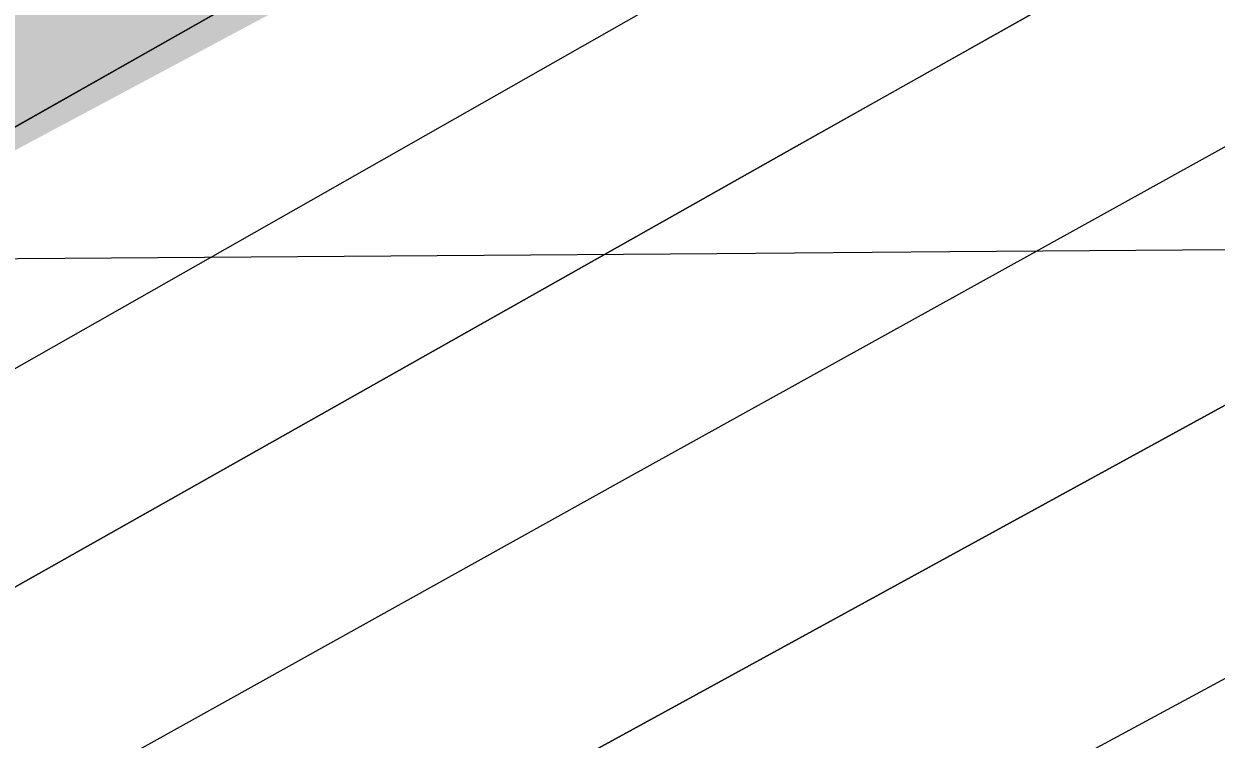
# Model space of a CAD drawing. Extents: x 3445503 to 3483459, y 540493 to 566012.
# Drawn here: x 3477251.8 to 3477357.3, y 552045.2 to 552108.4 of the extents above; entities that cross this region are included whole.
import ezdxf

# ---------------------------------------------------------------- set-up
doc = ezdxf.new("R2010")
doc.units = 0
for name, color, linetype in [('V-GRID-MAJR', 7, 'Continuous'), ('V-RIVR-EDGE', 7, 'Continuous'), ('V-RRAP-RVMT-IDEN', 7, 'Continuous'), ('V-TOPO-DPTH', 7, 'Continuous'), ('V-TOPO-MINR', 7, 'Continuous'), ('V-TOPO-WATR', 7, 'Continuous')]:
    doc.layers.add(name, color=color, linetype=linetype)

msp = doc.modelspace()

# ---------------------------------------------------------------- linework, layer by layer
at = {"layer": 'V-GRID-MAJR'}
msp.add_spline([(3449621.526, 551946.219), (3454896.117, 551971.152), (3460170.705, 551996.853), (3465445.288, 552023.321), (3470719.8680000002, 552050.556), (3475994.444, 552078.558), (3481269.015, 552107.327), (3481269.0160000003, 552107.327)], degree=3, dxfattribs=at)
at = {"layer": 'V-RIVR-EDGE'}
msp.add_spline([(3477967.3848833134, 552440.8059690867), (3477956.324274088, 552434.4645256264), (3477946.922800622, 552428.2304005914), (3477938.2208844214, 552423.7327046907), (3477929.172198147, 552419.58349804), (3477921.163822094, 552414.388823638), (3477919.4179374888, 552411.2644546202), (3477918.3664526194, 552407.7907367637), (3477915.2291897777, 552404.3221764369), (3477908.61305155, 552399.8193230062), (3477903.741938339, 552398.0932089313), (3477897.8270765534, 552396.0220439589), (3477895.3893709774, 552394.2899127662), (3477890.1714876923, 552392.9122879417), (3477887.3861524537, 552391.1810163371), (3477883.9004003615, 552387.3656859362), (3477874.497207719, 552380.4363015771), (3477864.3996153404, 552373.8562660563), (3477857.0907965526, 552370.3980207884), (3477852.909785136, 552366.5844095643), (3477848.381144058, 552362.7716579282), (3477844.5451835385, 552357.9142981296), (3477836.8938926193, 552356.5426904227), (3477833.4090001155, 552353.0749896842), (3477830.613349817, 552347.1721621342), (3477822.605833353, 552342.3251173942), (3477810.0688162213, 552333.3176913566), (3477792.657247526, 552321.1936325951), (3477781.52192369, 552316.7019538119), (3477774.9023471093, 552310.8085817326), (3477768.981468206, 552306.3040091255), (3477763.756708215, 552302.1453470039), (3477759.9310627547, 552301.4595431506), (3477756.0985405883, 552297.9927020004), (3477741.122958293, 552286.9055151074), (3477723.7062320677, 552272.6956783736), (3477708.732368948, 552262.3037508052), (3477698.9806870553, 552255.0275963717), (3477689.5869498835, 552251.922138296), (3477683.6652113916, 552247.0699360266), (3477677.043915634, 552240.4813046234), (3477664.1601284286, 552231.8223678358), (3477659.2829980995, 552227.6628461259), (3477652.325247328, 552225.5942599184), (3477646.05759835, 552221.4381765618), (3477633.1695132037, 552211.0410914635), (3477593.4640879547, 552180.5476742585), (3477582.3218874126, 552173.2749581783), (3477570.133359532, 552164.6143022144), (3477532.8716569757, 552138.2864238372), (3477506.055176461, 552118.5377213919), (3477500.1351571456, 552114.3807784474), (3477492.8237595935, 552109.879644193), (3477485.8591321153, 552105.0300206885), (3477479.9494278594, 552105.044633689), (3477473.686936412, 552102.974328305), (3477446.1786349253, 552084.6178636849), (3477429.4631851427, 552072.8397154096), (3477413.0962246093, 552061.4083372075), (3477403.3445427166, 552054.1321827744), (3477399.864807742, 552052.7502600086), (3477395.341324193, 552051.0232863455), (3477385.9467274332, 552047.5701986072), (3477366.105189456, 552036.8426756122), (3477295.433217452, 551995.3016125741), (3477256.0874561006, 551969.6741510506), (3477245.9924424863, 551964.1370045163), (3477236.5866710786, 551956.1647311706), (3477232.406519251, 551952.6987496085), (3477223.3586925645, 551948.89717262), (3477210.8268329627, 551941.975524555), (3477195.5096381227, 551933.3226048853), (3477189.23941038, 551928.1236325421), (3477182.2756424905, 551923.6216386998), (3477175.6646617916, 551921.2045632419), (3477171.836437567, 551919.4758704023), (3477168.3515450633, 551916.0081696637), (3477159.6496288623, 551911.5104737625), (3477143.6328767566, 551901.1211249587), (3477124.4848789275, 551889.6966234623), (3477117.871319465, 551886.2366590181), (3477112.3066661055, 551885.2075234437), (3477107.4346933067, 551883.1337797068), (3477100.8211338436, 551879.6738152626), (3477094.5517656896, 551874.8224725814), (3477091.412783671, 551870.6586529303), (3477085.147713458, 551867.54545856), (3477074.3548617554, 551860.9671422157), (3477058.344126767, 551853.011201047), (3477036.0640236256, 551840.203917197), (3477024.5707550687, 551831.5415420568), (3477014.1263926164, 551825.3099957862), (3477007.5162715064, 551823.2405499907), (3476990.806838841, 551813.8958093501), (3476960.862550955, 551794.5024728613), (3476943.4492630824, 551781.6831547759), (3476927.7818598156, 551771.9882057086), (3476905.500897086, 551758.8332921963), (3476879.0389229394, 551741.8647674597), (3476864.071076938, 551733.9062475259), (3476854.3211142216, 551727.325352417), (3476848.0526056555, 551722.8216393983), (3476839.70175747, 551719.7136025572), (3476833.4427043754, 551719.0338158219), (3476830.31231824, 551718.3462927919), (3476827.173336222, 551714.182473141), (3476822.9949035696, 551711.4117509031), (3476800.371468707, 551700.343474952), (3476764.179302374, 551684.7895373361), (3476719.29037737, 551666.8236817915), (3476694.587181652, 551658.1939710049), (3476687.274064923, 551652.9975774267), (3476681.7085519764, 551651.6208121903), (3476674.7516607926, 551649.8998556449), (3476665.709851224, 551648.5316862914), (3476648.669121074, 551645.7927688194), (3476639.2779626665, 551643.7301997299), (3476627.4490986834, 551639.9354994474), (3476617.009034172, 551635.4421014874), (3476607.2625098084, 551630.2517250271), (3476595.080858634, 551624.3721063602), (3476590.5590942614, 551623.3403920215), (3476578.3920560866, 551623.3704776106), (3476574.5664106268, 551622.6846737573), (3476569.6944378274, 551620.6109300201), (3476563.7744185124, 551616.4539870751), (3476559.595126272, 551613.3356351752), (3476542.5552557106, 551610.944347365), (3476516.4692776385, 551605.4467418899), (3476500.8139086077, 551600.6186080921), (3476493.860455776, 551600.2881701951), (3476490.382439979, 551599.6015067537), (3476484.8160674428, 551597.8771118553), (3476475.769959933, 551594.7707941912), (3476466.7143969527, 551587.8405502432), (3476459.750629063, 551583.3385564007), (3476454.1842565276, 551581.6141615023), (3476446.5243697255, 551576.7662571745), (3476440.255001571, 551571.9149144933), (3476435.0311011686, 551568.1038820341), (3476422.854607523, 551564.3100413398), (3476402.3126526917, 551551.4984595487), (3476381.420489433, 551537.6448483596), (3476372.0198755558, 551531.7583529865), (3476359.8339264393, 551524.140586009), (3476350.7740655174, 551515.4721937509), (3476342.071289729, 551510.6268681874), (3476327.10172455, 551501.9730889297), (3476312.481508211, 551494.0137094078), (3476294.027910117, 551482.2398590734), (3476278.3630856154, 551473.5877989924), (3476258.5155305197, 551460.4268683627), (3476247.7175212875, 551451.7627740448), (3476240.7477362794, 551444.8273725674), (3476231.3445436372, 551437.8979882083), (3476220.5534111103, 551432.0149311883), (3476209.412070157, 551425.0898447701), (3476201.752183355, 551420.2419404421), (3476188.86323862, 551409.4972256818), (3476180.8488454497, 551401.8691436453), (3476169.01310476, 551395.2934060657), (3476157.8666062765, 551386.2825416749), (3476151.592940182, 551379.6930506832), (3476140.805246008, 551375.200512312), (3476129.659607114, 551366.5372775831), (3476121.6409160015, 551357.171047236), (3476113.974152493, 551349.5421056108), (3476103.18130079, 551342.9637892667), (3476089.95590104, 551336.7391197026), (3476064.211535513, 551328.8072470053), (3476038.8070633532, 551317.7458477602), (3476021.0538821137, 551308.0560562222), (3476001.9050246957, 551296.2839250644), (3475987.974050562, 551285.889418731), (3475980.311584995, 551279.9986254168), (3475968.8286314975, 551275.5078062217), (3475961.8691615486, 551272.74396069), (3475958.38169028, 551268.2333709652), (3475953.4976832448, 551261.2928119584), (3475933.6613027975, 551252.651066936), (3475913.8197648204, 551241.923543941), (3475899.54373979, 551232.5727861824), (3475888.3989604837, 551224.2571811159), (3475872.030280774, 551212.1305435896), (3475859.1439148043, 551202.4287178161), (3475843.822422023, 551192.0376498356), (3475828.851137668, 551182.688611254), (3475807.6165022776, 551170.9216376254), (3475790.902771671, 551159.8387486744), (3475778.359737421, 551148.3979150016), (3475750.8454188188, 551127.6080427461), (3475732.386663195, 551113.7484144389), (3475710.1082792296, 551101.6363899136), (3475688.5242950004, 551089.1750165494), (3475657.5457140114, 551073.2605554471), (3475627.610881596, 551057.6911452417), (3475610.205330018, 551048.0004941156), (3475592.8023572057, 551039.3527319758), (3475578.883417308, 551033.8250409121), (3475567.7575489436, 551033.1572884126), (3475559.4084199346, 551030.7445108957), (3475547.22161123, 551022.7791142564), (3475531.193684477, 551007.8705798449), (3475514.128026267, 550995.0504021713), (3475489.7561280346, 550979.8148682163), (3475462.248686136, 550961.8060332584), (3475436.832179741, 550945.8778187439), (3475412.1117922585, 550930.2955147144), (3475404.102556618, 550924.7532106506), (3475394.356891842, 550919.9104638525), (3475383.5657593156, 550914.0274068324), (3475369.9892915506, 550906.4130782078), (3475361.2813582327, 550899.4819746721), (3475348.7563753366, 550895.3413639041), (3475341.099067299, 550891.5363485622), (3475331.346525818, 550883.9125644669), (3475319.5056275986, 550875.251048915), (3475304.183275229, 550864.5123512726), (3475282.257678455, 550854.4852451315), (3475261.025621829, 550843.7611604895), (3475243.971997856, 550835.8077980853), (3475209.5136818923, 550818.5114142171), (3475176.085361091, 550795.9980066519), (3475149.619948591, 550777.6389632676), (3475114.789934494, 550750.6098084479), (3475097.3766466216, 550737.7904903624), (3475087.6146496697, 550726.3427799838), (3475078.202861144, 550715.9370990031), (3475072.9712244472, 550708.9973995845), (3475070.5317996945, 550706.5700090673), (3475067.0529243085, 550705.5357159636), (3475062.1826706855, 550704.1572315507), (3475055.2206219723, 550700.3504970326), (3475048.2534157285, 550694.4579845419), (3475043.3668299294, 550686.4745365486), (3475033.264080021, 550677.8087230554), (3475023.50638101, 550668.099160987), (3475018.97344199, 550662.5482610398), (3475016.528000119, 550657.6874628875), (3475015.1288855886, 550654.2146046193), (3475012.339252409, 550650.7451847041), (3475004.6767868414, 550644.8543913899), (3475000.49319666, 550639.9978911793), (3474998.0511931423, 550636.527611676), (3474987.9467240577, 550627.1665388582), (3474974.703272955, 550613.6416463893), (3474958.329435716, 550599.4292308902), (3474946.4885374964, 550590.7677153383), (3474937.4321149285, 550583.4898417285), (3474926.2856164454, 550574.4789773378), (3474912.7005527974, 550563.388352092), (3474895.6417712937, 550553.3492117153), (3474877.8877304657, 550543.3117905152), (3474859.783481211, 550532.2323399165), (3474849.689327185, 550527.0428230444), (3474846.203575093, 550523.2274926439), (3474838.546267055, 550519.4224773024), (3474826.015267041, 550512.8484588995), (3474803.3961301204, 550503.518331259), (3474763.728526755, 550488.3206191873), (3474757.461737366, 550484.5121654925), (3474754.3296320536, 550483.1293831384), (3474743.1960273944, 550479.3329636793), (3474732.059843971, 550474.4936552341), (3474701.4383481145, 550462.4022608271), (3474681.260355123, 550456.1947830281), (3474669.430631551, 550452.0524530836), (3474656.205231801, 550445.8277835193), (3474651.328101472, 550441.6682618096), (3474649.580497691, 550437.8486334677), (3474646.428621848, 550428.4703688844), (3474639.474309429, 550427.7923013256), (3474629.0385428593, 550425.0370516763), (3474622.08423044, 550424.3589841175), (3474617.2174151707, 550424.3710183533), (3474614.0844502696, 550422.6406063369), (3474611.296536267, 550419.8664457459), (3474606.4228442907, 550417.0974426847), (3474599.8170211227, 550416.7661451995), (3474592.512500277, 550415.0460482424), (3474584.1633712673, 550412.633270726), (3474580.6801979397, 550409.8608293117), (3474579.97806191, 550407.0815111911), (3474579.2707683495, 550402.2164150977), (3474577.524024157, 550398.7444164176), (3474572.3009833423, 550395.2810136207), (3474569.5259631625, 550397.7212979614), (3474568.8350017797, 550399.4611654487), (3474566.39901538, 550398.4242935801), (3474565.003339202, 550396.3419539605), (3474560.8317832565, 550396.3522690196), (3474558.046448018, 550394.620997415), (3474557.349469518, 550393.9274572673), (3474552.8216880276, 550390.4623352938), (3474550.030335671, 550386.2976560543), (3474547.2398429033, 550382.480606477), (3474544.4553672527, 550381.0969645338), (3474541.6777683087, 550382.4943598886), (3474539.93876041, 550382.1510281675), (3474539.237483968, 550379.7193397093), (3474537.4838630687, 550373.4663037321), (3474536.4297994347, 550368.9496968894), (3474533.638447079, 550364.7850176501), (3474528.767333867, 550363.058903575), (3474524.9425479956, 550362.7207293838), (3474521.1297963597, 550367.2493704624), (3474518.3504782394, 550367.9515064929), (3474514.8690240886, 550365.8743244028), (3474513.4733479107, 550363.7919847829), (3474515.539355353, 550355.7913450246), (3474514.1368024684, 550350.9279681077), (3474510.6458928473, 550345.0268597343), (3474504.717277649, 550337.393620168), (3474501.5877511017, 550337.0537268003), (3474494.9827875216, 550337.0700589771), (3474490.1151126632, 550336.7344635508), (3474486.2911863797, 550336.7439190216), (3474483.5049915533, 550334.665017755), (3474481.7616857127, 550332.5835377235), (3474479.668171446, 550329.4600282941), (3474476.1884364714, 550328.0781055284), (3474468.885634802, 550327.0532678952), (3474462.629160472, 550327.4163701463), (3474450.808032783, 550326.750336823), (3474441.4194531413, 550325.7306567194), (3474433.070324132, 550323.3178792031), (3474424.3727058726, 550320.5583316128), (3474416.3677681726, 550316.7541758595), (3474412.183318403, 550311.5500459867), (3474406.9585584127, 550307.3913838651), (3474397.2111744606, 550301.8533777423), (3474391.99586994, 550301.5186419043), (3474386.088744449, 550302.5761438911), (3474381.571278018, 550303.282577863), (3474374.9663144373, 550303.29891004), (3474367.313304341, 550301.232043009), (3474361.396723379, 550298.4656187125), (3474352.692228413, 550292.9250338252), (3474347.1249962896, 550290.8530092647), (3474344.6941674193, 550291.9019153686), (3474343.6555763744, 550293.6426424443), (3474340.8745390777, 550293.6495191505), (3474339.4754245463, 550290.1766608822), (3474332.171763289, 550288.804193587), (3474327.3015096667, 550287.4257091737), (3474316.868321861, 550285.713348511), (3474310.6084091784, 550284.6859321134), (3474304.3545136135, 550286.0919233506), (3474293.2303644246, 550286.119430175), (3474261.933379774, 550282.0252371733), (3474232.365087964, 550274.1028199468), (3474219.840105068, 550269.962209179), (3474206.624160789, 550267.5614658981), (3474200.707579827, 550264.7950416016), (3474193.397901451, 550260.9891666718), (3474172.5229299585, 550254.0881487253), (3474156.866701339, 550248.9123852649), (3474145.3846074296, 550244.7691957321), (3474138.0800865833, 550243.0490987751), (3474131.475123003, 550243.0654309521), (3474123.8212533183, 550240.6509342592), (3474116.8617833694, 550237.8870887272), (3474100.516312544, 550235.1464520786), (3474090.0865630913, 550234.8246100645), (3474081.393242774, 550233.8032107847), (3474068.173860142, 550230.0119488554), (3474051.4764617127, 550225.5340234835), (3474039.295670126, 550220.0020344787), (3474031.2976091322, 550218.9789160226), (3474029.5560224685, 550217.5926953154), (3474028.8504480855, 550213.4228585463), (3474027.1131593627, 550213.77478615), (3474025.036836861, 550217.603869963), (3474021.9098890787, 550218.3068655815), (3474017.0361971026, 550215.53786252), (3474014.6010702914, 550214.8486203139), (3474009.387484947, 550215.2091437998), (3474003.125853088, 550213.4864680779), (3473996.173259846, 550213.5036598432), (3473986.43791013, 550212.8324689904), (3473971.4812387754, 550209.3931346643), (3473947.8217916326, 550201.1084747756), (3473927.9965858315, 550196.985915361), (3473915.481058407, 550196.6692308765), (3473910.9584344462, 550195.2898868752), (3473900.519229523, 550191.1441185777), (3473896.3399372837, 550188.0257666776), (3473890.081743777, 550187.6936096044), (3473880.6914449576, 550185.9786701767), (3473877.557620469, 550183.9006284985), (3473876.1593655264, 550180.7753998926), (3473870.9371843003, 550177.6596267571), (3473863.28589338, 550176.2880190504), (3473852.851845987, 550174.2280287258), (3473846.584197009, 550170.071945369), (3473843.4469341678, 550166.6033850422), (3473829.887658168, 550165.9416496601), (3473817.364394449, 550162.4962982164), (3473797.202733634, 550162.8937839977), (3473790.9393825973, 550160.4758489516), (3473774.2359670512, 550153.5645159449), (3473761.365933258, 550150.4676537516), (3473751.280375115, 550148.7544335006), (3473741.5476041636, 550149.1261316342), (3473732.1598841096, 550148.454081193), (3473721.729275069, 550147.7846095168), (3473708.5133307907, 550145.3838662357), (3473703.986408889, 550142.266373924), (3473699.8036782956, 550137.7575033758), (3473693.194416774, 550136.035687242), (3473684.503675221, 550136.0571769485), (3473676.5099121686, 550136.7722068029), (3473667.814872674, 550135.055548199), (3473650.414478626, 550127.4506750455), (3473634.408041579, 550121.2328821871), (3473613.526193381, 550111.5508269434), (3473599.600376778, 550103.2420985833), (3473599.594359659, 550100.8086909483), (3473599.5814658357, 550095.5942460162), (3473597.494828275, 550095.2517738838), (3473595.7566799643, 550095.256071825), (3473589.510520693, 550099.7907300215), (3473582.56308498, 550101.8936997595), (3473571.0870081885, 550100.1839178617), (3473560.30189278, 550096.7342684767), (3473548.8086242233, 550088.071893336), (3473541.4937883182, 550082.1802404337), (3473536.968585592, 550079.7580074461), (3473530.7095324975, 550079.0782207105), (3473522.3793144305, 550084.3132957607), (3473518.5588265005, 550085.7132698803), (3473509.867225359, 550085.3871299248), (3473487.609471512, 550081.6182172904), (3473463.9594798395, 550077.1574836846), (3473450.746973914, 550076.1472590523), (3473424.3279791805, 550076.5602174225), (3473415.2904675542, 550076.9301963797), (3473413.20039164, 550075.1972055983), (3473411.1094561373, 550073.1165851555), (3473410.044217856, 550064.0807927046), (3473387.095502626, 550062.0517475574), (3473385.3573543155, 550062.0560454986), (3473385.029495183, 550070.052387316), (3473384.336814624, 550071.0969954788), (3473381.21072643, 550072.1476207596), (3473364.172575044, 550070.4515922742), (3473359.2988830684, 550067.6825892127), (3473346.088955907, 550067.7152535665), (3473344.347369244, 550066.3290328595), (3473345.0245772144, 550059.0270907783), (3473343.6306202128, 550057.6400104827), (3473340.5079703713, 550060.081154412), (3473338.0840182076, 550063.9110978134), (3473333.2163433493, 550063.575502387), (3473315.824545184, 550059.4469258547), (3473309.9062450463, 550055.9852422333), (3473306.770701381, 550053.2119412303), (3473302.2523753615, 550053.57074554), (3473296.6954582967, 550055.6702769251), (3473292.871532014, 550055.6797323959), (3473289.7351287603, 550052.5588017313), (3473286.6013042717, 550050.4807600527), (3473283.1284460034, 550051.8798745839), (3473279.3070984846, 550052.9322190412), (3473267.4816728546, 550050.5280374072)], degree=3, dxfattribs=at)
at = {"layer": 'V-TOPO-DPTH'}
for points in [[(3478795.8217256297, 553002.607331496), (3478369.6151839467, 552746.7821601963), (3478365.812279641, 552744.4944557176), (3478363.9126189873, 552743.3476320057), (3478360.4443861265, 552741.2489035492), (3478359.3297852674, 552740.5767688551), (3478355.9743934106, 552738.5797733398), (3478352.606277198, 552736.6041901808), (3478351.4822714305, 552735.9478819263), (3477636.859269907, 552319.2872022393), (3477615.8677123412, 552307.0697273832), (3477594.863652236, 552294.8738229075), (3477573.840838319, 552282.7102740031), (3477552.8055218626, 552270.5682954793), (3477531.7468258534, 552258.4670159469), (3477510.6694599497, 552246.3984308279), (3477489.5640892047, 552234.3788873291), (3477468.4400485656, 552222.3920382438), (3476838.64717599, 551865.9830362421)], [(3476838.64717599, 551865.9830362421), (3477468.4400485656, 552222.3920382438), (3477489.5640892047, 552234.3788873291), (3477510.6694599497, 552246.3984308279), (3477531.7468258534, 552258.4670159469), (3477552.8055218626, 552270.5682954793), (3477573.840838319, 552282.7102740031), (3477594.863652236, 552294.8738229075), (3477615.8677123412, 552307.0697273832), (3477636.859269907, 552319.2872022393), (3478351.4822714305, 552735.9478819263), (3478352.606277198, 552736.6041901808), (3478355.9743934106, 552738.5797733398), (3478359.3297852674, 552740.5767688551), (3478360.4443861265, 552741.2489035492), (3478363.9126189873, 552743.3476320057), (3478365.812279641, 552744.4944557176), (3478369.6151839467, 552746.7821601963), (3478795.8217256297, 553002.607331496)], [(3476574.255510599, 551672.8940099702), (3477109.1992653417, 551978.0890694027), (3477179.367923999, 552018.0195718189), (3477249.594734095, 552057.8472751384), (3477319.9087713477, 552097.5207798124), (3477390.2809600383, 552137.0914853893), (3477509.302723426, 552203.8463667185), (3477520.1952509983, 552209.9842869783), (3477531.0712545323, 552216.1512135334), (3477541.922472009, 552222.3616495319), (3477552.7571654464, 552228.601091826), (3477946.0549162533, 552456.1419133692), (3478017.46054152, 552497.6908075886), (3478088.7269689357, 552539.4757630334), (3478159.784599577, 552581.6148103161), (3478230.7030323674, 552623.9899188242), (3478314.906419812, 552674.5877520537), (3478343.628552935, 552691.8246234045), (3478372.363750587, 552709.039659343), (3478401.1185450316, 552726.221942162), (3478429.8864040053, 552743.3823895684)], [(3478429.8864040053, 552743.3823895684), (3478401.1185450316, 552726.221942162), (3478372.363750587, 552709.039659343), (3478343.628552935, 552691.8246234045), (3478314.906419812, 552674.5877520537), (3478230.7030323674, 552623.9899188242), (3478159.784599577, 552581.6148103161), (3478088.7269689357, 552539.4757630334), (3478017.46054152, 552497.6908075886), (3477946.0549162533, 552456.1419133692), (3477552.7571654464, 552228.601091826), (3477541.922472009, 552222.3616495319), (3477531.0712545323, 552216.1512135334), (3477520.1952509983, 552209.9842869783), (3477509.302723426, 552203.8463667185), (3477390.2809600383, 552137.0914853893), (3477319.9087713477, 552097.5207798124), (3477249.594734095, 552057.8472751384), (3477179.367923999, 552018.0195718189), (3477109.1992653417, 551978.0890694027), (3476574.255510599, 551672.8940099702)], [(3476984.1065376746, 551869.8438903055), (3477073.7123583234, 551919.1539754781), (3477496.0902263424, 552150.2348436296), (3477525.0491269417, 552166.1993367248), (3477553.9386453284, 552182.2874824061), (3477582.7240903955, 552198.561106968), (3477611.4401532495, 552214.9583841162), (3477677.6885007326, 552253.0701664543), (3477739.359434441, 552288.8149175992), (3477800.8740350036, 552324.8247556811), (3477862.154135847, 552361.2322241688), (3477923.277903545, 552397.9047795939), (3478362.9417434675, 552663.630811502), (3478377.0355903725, 552672.1285046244), (3478391.141413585, 552680.606222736), (3478405.2652012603, 552689.0539783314), (3478419.4009652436, 552697.4817589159)], [(3478419.4009652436, 552697.4817589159), (3478405.2652012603, 552689.0539783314), (3478391.141413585, 552680.606222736), (3478377.0355903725, 552672.1285046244), (3478362.9417434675, 552663.630811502), (3477923.277903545, 552397.9047795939), (3477862.154135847, 552361.2322241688), (3477800.8740350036, 552324.8247556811), (3477739.359434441, 552288.8149175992), (3477677.6885007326, 552253.0701664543), (3477611.4401532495, 552214.9583841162), (3477582.7240903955, 552198.561106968), (3477553.9386453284, 552182.2874824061), (3477525.0491269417, 552166.1993367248), (3477496.0902263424, 552150.2348436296), (3477073.7123583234, 551919.1539754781), (3476984.1065376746, 551869.8438903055)]]:
    msp.add_lwpolyline(points, dxfattribs=at)
at = {"layer": 'V-TOPO-MINR'}
for points in [[(3476838.64717599, 551865.9830362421), (3477468.4400485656, 552222.3920382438), (3477489.5640892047, 552234.3788873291), (3477510.6694599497, 552246.3984308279), (3477531.7468258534, 552258.4670159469), (3477552.8055218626, 552270.5682954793), (3477573.840838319, 552282.7102740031), (3477594.863652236, 552294.8738229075), (3477615.8677123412, 552307.0697273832), (3477636.859269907, 552319.2872022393), (3478351.4822714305, 552735.9478819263), (3478352.606277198, 552736.6041901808), (3478355.9743934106, 552738.5797733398), (3478359.3297852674, 552740.5767688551), (3478360.4443861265, 552741.2489035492), (3478363.9126189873, 552743.3476320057), (3478365.812279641, 552744.4944557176), (3478369.6151839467, 552746.7821601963), (3478795.8217256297, 553002.607331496)], [(3476580.5182835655, 551696.8923635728), (3477400.3642529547, 552162.8427273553), (3477420.4436593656, 552174.2539443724), (3477440.523461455, 552185.6644650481), (3477460.6038570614, 552197.0739412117), (3477480.684648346, 552208.4827210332), (3477515.0673219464, 552228.0158457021), (3477517.954654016, 552229.6617513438), (3477520.8387605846, 552231.3132707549), (3477523.718028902, 552232.9732108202), (3477526.594071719, 552234.6387646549), (3478156.929542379, 552600.9051105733), (3478191.422587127, 552621.0418575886), (3478225.860541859, 552641.2719495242), (3478260.215861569, 552661.6420588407), (3478294.516091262, 552682.1055130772), (3478328.781921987, 552702.627403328), (3478363.05697954, 552723.1338597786), (3478397.345877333, 552743.6171655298), (3478431.644001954, 552764.0850374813)], [(3476574.255510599, 551672.8940099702), (3477109.1992653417, 551978.0890694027), (3477179.367923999, 552018.0195718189), (3477249.594734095, 552057.8472751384), (3477319.9087713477, 552097.5207798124), (3477390.2809600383, 552137.0914853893), (3477509.302723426, 552203.8463667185), (3477520.1952509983, 552209.9842869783), (3477531.0712545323, 552216.1512135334), (3477541.922472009, 552222.3616495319), (3477552.7571654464, 552228.601091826), (3477946.0549162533, 552456.1419133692), (3478017.46054152, 552497.6908075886), (3478088.7269689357, 552539.4757630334), (3478159.784599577, 552581.6148103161), (3478230.7030323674, 552623.9899188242), (3478314.906419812, 552674.5877520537), (3478343.628552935, 552691.8246234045), (3478372.363750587, 552709.039659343), (3478401.1185450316, 552726.221942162), (3478429.8864040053, 552743.3823895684)], [(3476950.135472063, 551869.3981057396), (3477068.2001181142, 551936.0678455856), (3477186.518109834, 552002.2869341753), (3477305.0049986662, 552068.205588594), (3477502.9610690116, 552177.8422192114), (3477522.5679638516, 552188.7678909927), (3477542.136679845, 552199.7611130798), (3477561.6481275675, 552210.8556606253), (3477581.121396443, 552222.0177584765), (3477744.949059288, 552316.4891162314), (3477846.1361517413, 552375.2282500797), (3477947.094765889, 552434.3549423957), (3478047.710662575, 552494.0629724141), (3478148.098080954, 552554.1585609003), (3478338.86670358, 552669.1082901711), (3478360.2912361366, 552681.9943078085), (3478381.72959887, 552694.8572327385), (3478403.188706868, 552707.6855186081), (3478424.661645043, 552720.4907117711)], [(3476439.644443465, 551542.8067751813), (3476532.854356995, 551598.902260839), (3476539.4098012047, 551602.8125533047), (3476545.985353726, 551606.6884237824), (3476552.591068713, 551610.5126612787), (3476559.2168920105, 551614.3024767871), (3476636.90012209, 551658.3325062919), (3476682.4588426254, 551683.9738767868), (3476728.1191530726, 551709.4317431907), (3476773.931848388, 551734.6143534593), (3476819.846133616, 551759.6134596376), (3477524.7411140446, 552140.6645260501), (3477545.6676822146, 552152.0821046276), (3477566.534219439, 552163.6073800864), (3477587.3107102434, 552175.2942008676), (3477608.027170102, 552187.0887185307), (3477628.6556696, 552199.0367483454), (3477649.226934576, 552211.0817378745), (3477669.712347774, 552223.2721669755), (3477690.1405264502, 552235.5595557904), (3478387.127535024, 552658.1612868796), (3478393.8592520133, 552662.2307787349), (3478400.5980854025, 552666.2884165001), (3478407.347593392, 552670.3282731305)]]:
    msp.add_lwpolyline(points, dxfattribs=at)
at = {"layer": 'V-TOPO-WATR'}
msp.add_lwpolyline([(3476984.1065376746, 551869.8438903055), (3477073.7123583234, 551919.1539754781), (3477496.0902263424, 552150.2348436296), (3477525.0491269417, 552166.1993367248), (3477553.9386453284, 552182.2874824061), (3477582.7240903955, 552198.561106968), (3477611.4401532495, 552214.9583841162), (3477677.6885007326, 552253.0701664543), (3477739.359434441, 552288.8149175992), (3477800.8740350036, 552324.8247556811), (3477862.154135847, 552361.2322241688), (3477923.277903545, 552397.9047795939), (3478362.9417434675, 552663.630811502), (3478377.0355903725, 552672.1285046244), (3478391.141413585, 552680.606222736), (3478405.2652012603, 552689.0539783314), (3478419.4009652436, 552697.4817589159)], dxfattribs=at)

# ---------------------------------------------------------------- texts
at = {"layer": 'V-RRAP-RVMT-IDEN'}
msp.add_text('VACHERIE', height=99.99979600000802, rotation=28.113995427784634, dxfattribs=at).set_placement((3476714.329540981, 551810.538672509))

doc.saveas('drawing.dxf')
